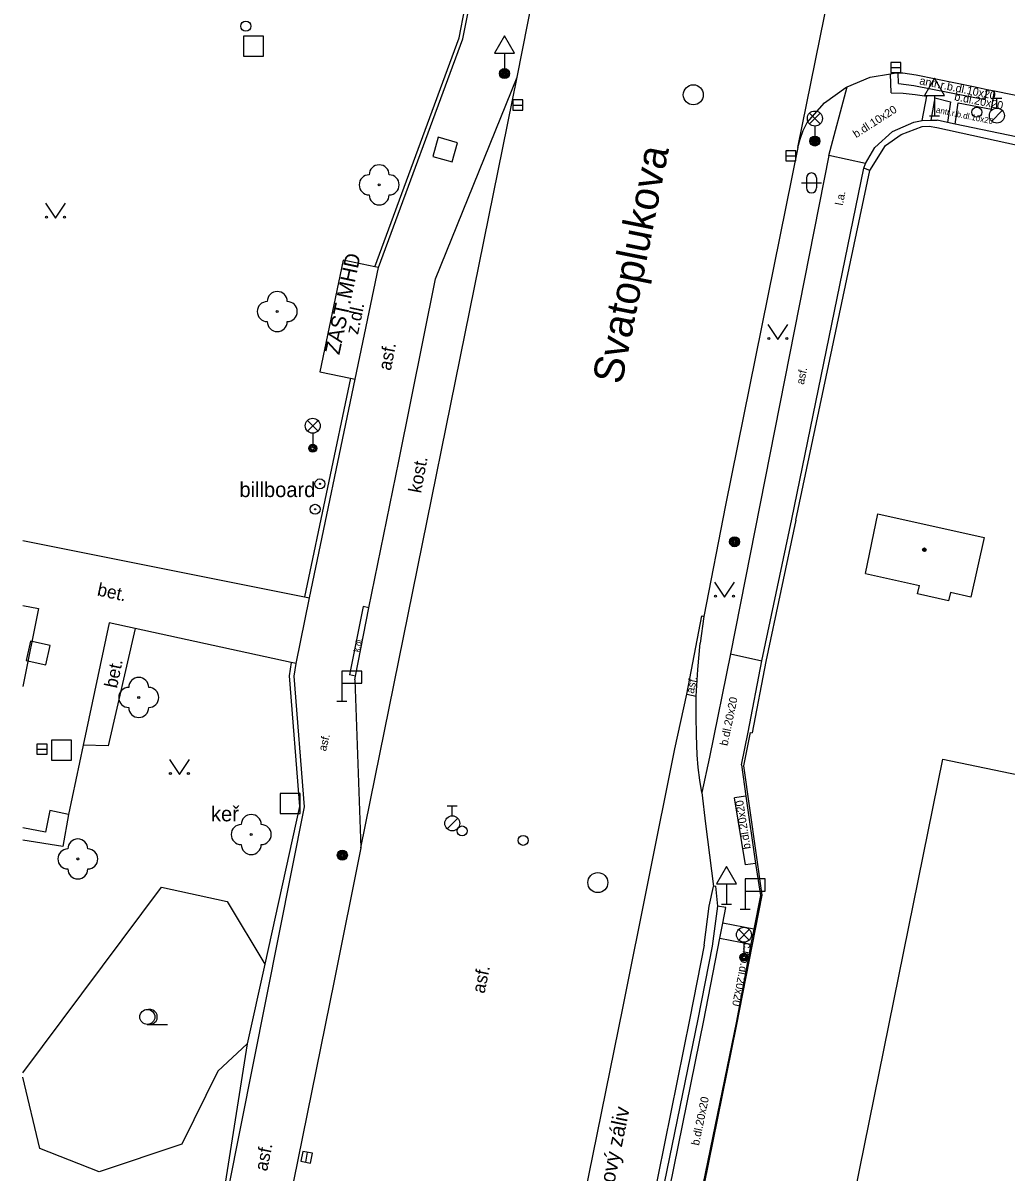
# Model space of a CAD drawing. Extents: x -595546 to -593986, y -1160845 to -1159202.
# Drawn here: x -595539.6 to -595490.5, y -1159560.6 to -1159503.2 of the extents above; entities that cross this region are included whole.
import ezdxf

# ---------------------------------------------------------------- set-up
doc = ezdxf.new("R2010")
doc.units = 0
for name, color, linetype in [('Level 22', 7, 'Continuous'), ('Level 25', 7, 'Continuous'), ('Level 26', 7, 'Continuous'), ('Level 27', 7, 'Continuous'), ('Level 28', 7, 'Continuous'), ('Level 33', 7, 'Continuous'), ('Level 34', 7, 'Continuous'), ('Level 36', 7, 'Continuous'), ('Level 39', 7, 'Continuous'), ('Nazvy ulic', 7, 'Continuous'), ('Specificka linie pasportu komunikaci', 7, 'Continuous'), ('TM - budovy zdene_ betonove - VP', 7, 'Continuous'), ('TM - chodniky - VP', 7, 'Continuous'), ('TM - hranice souvisleho porostu (skupiny stromu_ kere)', 7, 'Continuous'), ('TM - komunikace - VP', 7, 'Continuous'), ('TM - plot drateny_ kovovy - VP', 7, 'Continuous'), ('TM - plot zdeny_ ohradni zed - VP', 7, 'Continuous'), ('TM - podezdivka plotu - VP', 7, 'Continuous'), ('TM - popis objektu', 7, 'Continuous'), ('TM - popis povrchu', 7, 'Continuous'), ('TM - popis zelene', 7, 'Continuous'), ('TM - poznamka', 7, 'Continuous'), ('TM - rozhrani mezi zpev. plochami mezi sebou - VP', 7, 'Continuous'), ('TM - rozhrani ploch obecne - VP', 7, 'Continuous')]:
    doc.layers.add(name, color=color, linetype=linetype)

msp = doc.modelspace()

# ---------------------------------------------------------------- linework, layer by layer
at = {"layer": 'Level 22'}
for centre in [(-595521.79, -1159511.26), (-595526.88, -1159517.59), (-595533.8, -1159536.87), (-595528.18, -1159543.72), (-595536.84, -1159544.94)]:
    msp.add_circle(centre, 0.05, dxfattribs=at)
for centre, start, end in [((-595521.79, -1159510.76), 0, 180), ((-595522.29, -1159511.26), 90, 270), ((-595521.29, -1159511.26), 270, 90), ((-595521.79, -1159511.76), 180, 0), ((-595526.88, -1159517.09), 0, 180), ((-595527.38, -1159517.59), 90, 270), ((-595526.38, -1159517.59), 270, 90), ((-595526.88, -1159518.09), 180, 0), ((-595533.8, -1159536.37), 0, 180), ((-595534.3, -1159536.87), 90, 270), ((-595533.3, -1159536.87), 270, 90), ((-595533.8, -1159537.37), 180, 0), ((-595528.18, -1159543.22), 0, 180), ((-595528.68, -1159543.72), 90, 270), ((-595527.68, -1159543.72), 270, 90), ((-595536.84, -1159544.44), 0, 180), ((-595528.18, -1159544.22), 180, 0), ((-595537.34, -1159544.94), 90, 270), ((-595536.34, -1159544.94), 270, 90), ((-595536.84, -1159545.44), 180, 0)]:
    msp.add_arc(centre, 0.5, start, end, dxfattribs=at)
at = {"layer": 'Level 25'}
for centre, radius in [((-595515.53, -1159505.7), 0.25), ((-595515.53, -1159505.7), 0.2), ((-595515.53, -1159505.7), 0.15), ((-595515.53, -1159505.7), 0.1), ((-595515.53, -1159505.7), 0.05), ((-595500.03, -1159509.07), 0.25), ((-595500.03, -1159509.07), 0.2), ((-595500.03, -1159509.07), 0.15), ((-595500.03, -1159509.07), 0.1), ((-595500.03, -1159509.07), 0.05), ((-595524.75, -1159526.2), 0.25), ((-595524.75, -1159526.2), 0.0303), ((-595524.99, -1159527.47), 0.25), ((-595524.99, -1159527.47), 0.0303), ((-595504.04, -1159529.09), 0.25), ((-595504.04, -1159529.09), 0.2), ((-595504.04, -1159529.09), 0.15), ((-595504.04, -1159529.09), 0.1), ((-595504.04, -1159529.09), 0.05), ((-595523.63, -1159544.75), 0.25), ((-595523.63, -1159544.75), 0.2), ((-595523.63, -1159544.75), 0.15), ((-595523.63, -1159544.75), 0.1), ((-595523.63, -1159544.75), 0.05)]:
    msp.add_circle(centre, radius, dxfattribs=at)
at = {"layer": 'Level 26'}
for points in [[(-595528.56, -1159504.83), (-595527.56, -1159504.83), (-595527.56, -1159503.83), (-595528.56, -1159503.83)], [(-595519.116, -1159509.848), (-595518.152, -1159510.116), (-595517.884, -1159509.152), (-595518.848, -1159508.884)], [(-595539.201, -1159534.054), (-595539.416, -1159535.031), (-595538.439, -1159535.246), (-595538.224, -1159534.269)], [(-595538.15, -1159540), (-595537.15, -1159540), (-595537.15, -1159539), (-595538.15, -1159539)], [(-595526.74, -1159542.67), (-595525.74, -1159542.67), (-595525.74, -1159541.67), (-595526.74, -1159541.67)]]:
    msp.add_lwpolyline(points, close=True, dxfattribs=at)
at = {"layer": 'Level 27'}
for p, q in [((-595496.23, -1159505.39), (-595495.73, -1159505.39)), ((-595515.12, -1159507.27), (-595514.62, -1159507.27)), ((-595501.48, -1159509.81), (-595500.98, -1159509.81)), ((-595538.88, -1159539.45), (-595538.38, -1159539.45)), ((-595525.457, -1159560.085), (-595525.363, -1159559.595))]:
    msp.add_line(p, q, dxfattribs=at)
for points in [[(-595496.23, -1159505.64), (-595495.73, -1159505.64), (-595495.73, -1159505.14), (-595496.23, -1159505.14)], [(-595515.12, -1159507.52), (-595514.62, -1159507.52), (-595514.62, -1159507.02), (-595515.12, -1159507.02)], [(-595501.48, -1159510.06), (-595500.98, -1159510.06), (-595500.98, -1159509.56), (-595501.48, -1159509.56)], [(-595538.88, -1159539.7), (-595538.38, -1159539.7), (-595538.38, -1159539.2), (-595538.88, -1159539.2)], [(-595525.212, -1159560.133), (-595525.117, -1159559.642), (-595525.608, -1159559.547), (-595525.703, -1159560.038)]]:
    msp.add_lwpolyline(points, close=True, dxfattribs=at)
for centre in [(-595506.1, -1159506.76), (-595510.87, -1159546.12)]:
    msp.add_circle(centre, 0.5, dxfattribs=at)
at = {"layer": 'Level 28'}
for p, q in [((-595491.19, -1159506.925), (-595490.69, -1159506.925)), ((-595490.94, -1159507.425), (-595490.94, -1159506.925)), ((-595491.198, -1159508.072), (-595490.668, -1159507.542)), ((-595518.39, -1159542.285), (-595517.89, -1159542.285)), ((-595518.14, -1159542.785), (-595518.14, -1159542.285)), ((-595518.398, -1159543.432), (-595517.868, -1159542.902))]:
    msp.add_line(p, q, dxfattribs=at)
for centre, radius in [((-595528.45, -1159503.33), 0.25), ((-595491.94, -1159507.63), 0.25), ((-595490.94, -1159507.8), 0.375), ((-595518.14, -1159543.16), 0.375), ((-595517.65, -1159543.54), 0.25), ((-595514.6, -1159544.01), 0.25)]:
    msp.add_circle(centre, radius, dxfattribs=at)
at = {"layer": 'Level 33'}
for p, q in [((-595500.295, -1159508.21), (-595499.765, -1159507.68)), ((-595500.295, -1159507.68), (-595499.765, -1159508.21)), ((-595500.03, -1159508.32), (-595500.03, -1159509.07)), ((-595525.375, -1159523.56), (-595524.845, -1159523.03)), ((-595525.375, -1159523.03), (-595524.845, -1159523.56)), ((-595525.11, -1159523.67), (-595525.11, -1159524.42)), ((-595503.835, -1159548.99), (-595503.305, -1159548.46)), ((-595503.835, -1159548.46), (-595503.305, -1159548.99)), ((-595503.57, -1159549.1), (-595503.57, -1159549.85))]:
    msp.add_line(p, q, dxfattribs=at)
for centre, radius in [((-595500.03, -1159507.945), 0.375), ((-595500.03, -1159509.07), 0.2), ((-595500.03, -1159509.07), 0.145), ((-595500.03, -1159509.07), 0.0876), ((-595525.11, -1159523.295), 0.375), ((-595525.11, -1159524.42), 0.2), ((-595525.11, -1159524.42), 0.145), ((-595525.11, -1159524.42), 0.0876), ((-595503.57, -1159548.725), 0.375), ((-595503.57, -1159549.85), 0.2), ((-595503.57, -1159549.85), 0.145), ((-595503.57, -1159549.85), 0.0876)]:
    msp.add_circle(centre, radius, dxfattribs=at)
at = {"layer": 'Level 34'}
for p, q in [((-595515.53, -1159504.682), (-595515.53, -1159505.7)), ((-595515.78, -1159505.7), (-595515.28, -1159505.7)), ((-595494.05, -1159506.792), (-595494.05, -1159507.81)), ((-595494.3, -1159507.81), (-595493.8, -1159507.81)), ((-595523.65, -1159536.15), (-595523.65, -1159537.05)), ((-595523.9, -1159537.05), (-595523.4, -1159537.05)), ((-595504.44, -1159546.182), (-595504.44, -1159547.2)), ((-595503.51, -1159546.54), (-595503.51, -1159547.44)), ((-595504.69, -1159547.2), (-595504.19, -1159547.2)), ((-595503.76, -1159547.44), (-595503.26, -1159547.44))]:
    msp.add_line(p, q, dxfattribs=at)
for points in [[(-595516.03, -1159504.682), (-595515.03, -1159504.682), (-595515.53, -1159503.816)], [(-595494.55, -1159506.792), (-595493.55, -1159506.792), (-595494.05, -1159505.926)], [(-595523.65, -1159536.15), (-595522.65, -1159536.15), (-595522.65, -1159535.55), (-595523.65, -1159535.55)], [(-595504.94, -1159546.182), (-595503.94, -1159546.182), (-595504.44, -1159545.316)], [(-595503.51, -1159546.54), (-595502.51, -1159546.54), (-595502.51, -1159545.94), (-595503.51, -1159545.94)]]:
    msp.add_lwpolyline(points, close=True, dxfattribs=at)
at = {"layer": 'Level 36'}
for p, q in [((-595500.446, -1159510.916), (-595500.446, -1159511.416)), ((-595499.946, -1159510.916), (-595499.946, -1159511.416)), ((-595500.696, -1159511.166), (-595499.696, -1159511.166)), ((-595533.37, -1159553.205), (-595532.37, -1159553.205))]:
    msp.add_line(p, q, dxfattribs=at)
for points in [[(-595538.46, -1159512.17), (-595537.96, -1159512.92), (-595537.46, -1159512.17)], [(-595502.38, -1159518.23), (-595501.88, -1159518.98), (-595501.38, -1159518.23)], [(-595505.04, -1159531.11), (-595504.54, -1159531.86), (-595504.04, -1159531.11)], [(-595532.27, -1159539.97), (-595531.77, -1159540.72), (-595531.27, -1159539.97)]]:
    msp.add_lwpolyline(points, dxfattribs=at)
for centre, radius in [((-595538.41, -1159512.87), 0.05), ((-595537.511, -1159512.87), 0.05), ((-595502.33, -1159518.93), 0.05), ((-595501.431, -1159518.93), 0.05), ((-595504.99, -1159531.81), 0.05), ((-595504.091, -1159531.81), 0.05), ((-595532.22, -1159540.67), 0.05), ((-595531.321, -1159540.67), 0.05), ((-595533.37, -1159552.83), 0.375)]:
    msp.add_circle(centre, radius, dxfattribs=at)
for centre, radius, start, end in [((-595500.196, -1159510.916), 0.25, 0, 180), ((-595500.196, -1159511.416), 0.25, 180, 0), ((-595533.245, -1159552.83), 0.375, 260.40593, 99.59407)]:
    msp.add_arc(centre, radius, start, end, dxfattribs=at)
at = {"layer": 'Level 39'}
for radius in [0.09, 0.0398]:
    msp.add_circle((-595494.56, -1159529.49), radius, dxfattribs=at)
at = {"layer": 'Specificka linie pasportu komunikaci'}
msp.add_lwpolyline([(-595500.88, -1159509.4), (-595497.13, -1159490.93)], dxfattribs=at)
at = {"layer": 'TM - budovy zdene_ betonove - VP'}
for points in [[(-595497.5, -1159530.68), (-595496.88, -1159527.69)], [(-595496.88, -1159527.69), (-595491.57, -1159528.88)], [(-595491.57, -1159528.88), (-595492.24, -1159531.86)], [(-595497.5, -1159530.68), (-595494.81, -1159531.28)], [(-595494.9, -1159531.7), (-595494.81, -1159531.28)], [(-595493.26, -1159531.63), (-595493.36, -1159532.05)], [(-595492.24, -1159531.86), (-595493.26, -1159531.63)], [(-595493.36, -1159532.05), (-595494.9, -1159531.7)], [(-595539.58, -1159532.279), (-595538.8, -1159532.43)], [(-595538.8, -1159532.43), (-595539.58, -1159536.328)], [(-595509.77, -1159619.54), (-595493.63, -1159539.95)], [(-595493.63, -1159539.95), (-595482.98, -1159542.17)]]:
    msp.add_lwpolyline(points, dxfattribs=at)
at = {"layer": 'TM - chodniky - VP'}
for points in [[(-595499.33, -1159509.79), (-595504.24, -1159534.69)], [(-595539.58, -1159529.022), (-595525.52, -1159531.85)], [(-595525.52, -1159531.85), (-595525.27, -1159531.9)], [(-595535.27, -1159533.14), (-595536.57, -1159539.25)], [(-595533.98, -1159533.42), (-595535.27, -1159533.14)], [(-595526.19, -1159535.13), (-595533.98, -1159533.42)], [(-595504.24, -1159534.69), (-595505.3, -1159539.85), (-595505.68, -1159541.62)], [(-595525.94, -1159535.18), (-595526.19, -1159535.13)], [(-595536.57, -1159539.25), (-595537.3, -1159542.72)], [(-595537.3, -1159542.72), (-595538.24, -1159542.52), (-595538.46, -1159543.6), (-595539.58, -1159543.388)]]:
    msp.add_lwpolyline(points, dxfattribs=at)
at = {"layer": 'TM - hranice souvisleho porostu (skupiny stromu_ kere)'}
for points in [[(-595539.58, -1159555.626), (-595532.66, -1159546.34), (-595529.38, -1159547.06), (-595527.5, -1159550.19)], [(-595528.38, -1159554.18), (-595529.84, -1159555.54), (-595531.64, -1159559.19), (-595535.78, -1159560.57), (-595538.73, -1159559.41), (-595539.58, -1159555.849)]]:
    msp.add_lwpolyline(points, dxfattribs=at)
at = {"layer": 'TM - komunikace - VP'}
for points in [[(-595514.89, -1159505.88), (-595513.82, -1159500.39)], [(-595500.41, -1159508.15), (-595499.55, -1159507.16), (-595498.48, -1159506.39), (-595498.41, -1159506.36), (-595497.27, -1159505.88), (-595496.25, -1159505.71), (-595495.98, -1159505.66)], [(-595495.98, -1159505.66), (-595495.87, -1159505.66), (-595495.64, -1159505.67), (-595495.3, -1159505.71)], [(-595495.3, -1159505.71), (-595494.97, -1159505.77)], [(-595494.97, -1159505.77), (-595492.02, -1159506.36), (-595491.42, -1159506.49), (-595491.05, -1159506.57), (-595482.89, -1159508.22), (-595482.53, -1159508.29), (-595481.54, -1159508.49), (-595477.16, -1159509.39), (-595476.19, -1159509.59), (-595464.06, -1159512.07), (-595454.23, -1159514.08), (-595444.42, -1159516.07), (-595434.65, -1159518.07), (-595424.78, -1159520.1), (-595414.98, -1159522.11), (-595405.18, -1159524.12), (-595395.48, -1159526.12), (-595385.67, -1159528.08), (-595375.94, -1159530.06)], [(-595520.8, -1159525.06), (-595518.98, -1159515.95), (-595514.89, -1159505.88)], [(-595500.88, -1159509.4), (-595504.49, -1159527.26)], [(-595522.3, -1159532.39), (-595520.8, -1159525.06)], [(-595504.49, -1159527.26), (-595505.58, -1159532.83)], [(-595522.98, -1159535.8), (-595522.3, -1159532.39)], [(-595505.58, -1159532.83), (-595505.75, -1159534.15)], [(-595505.95, -1159536.8), (-595505.88, -1159535.47), (-595505.75, -1159534.15)], [(-595523.01, -1159535.99), (-595522.98, -1159535.8)], [(-595523.01, -1159535.99), (-595522.7, -1159544.39)], [(-595505.91, -1159539.74), (-595505.94, -1159538.76), (-595505.95, -1159537.78), (-595505.95, -1159536.8)], [(-595505.68, -1159541.62), (-595505.77, -1159541), (-595505.85, -1159540.37), (-595505.91, -1159539.74)], [(-595505.68, -1159541.62), (-595505.49, -1159543.18), (-595505.3, -1159544.75), (-595505.1, -1159546.31)], [(-595522.7, -1159544.39), (-595524.04, -1159551.02), (-595526.96, -1159565.46)], [(-595505.55, -1159549.25), (-595505.31, -1159547.29), (-595505.1, -1159546.31)], [(-595505.55, -1159549.25), (-595506.27, -1159552.89), (-595508.81, -1159565.41)]]:
    msp.add_lwpolyline(points, dxfattribs=at)
at = {"layer": 'TM - plot drateny_ kovovy - VP'}
for points in [[(-595496.5, -1159509.29), (-595495.72, -1159508.74), (-595494.67, -1159508.34), (-595494.32, -1159508.33), (-595493.94, -1159508.39)], [(-595493.94, -1159508.39), (-595482.09, -1159510.99)], [(-595497.29, -1159510.54), (-595496.5, -1159509.29)]]:
    msp.add_lwpolyline(points, dxfattribs=at)
at = {"layer": 'TM - plot zdeny_ ohradni zed - VP'}
for points in [[(-595500.98, -1159528.01), (-595497.29, -1159510.54)], [(-595500.98, -1159528.01), (-595502.48, -1159535.08)], [(-595502.48, -1159535.08), (-595503.16, -1159538.64)], [(-595503.26, -1159538.62), (-595503.6, -1159540.28)], [(-595503.26, -1159538.62), (-595503.16, -1159538.64)], [(-595503.6, -1159540.28), (-595502.68, -1159546.75)], [(-595502.68, -1159546.75), (-595503.01, -1159548.45), (-595503.16, -1159549.21), (-595503.96, -1159553.3)], [(-595503.96, -1159553.3), (-595506.51, -1159565.85)]]:
    msp.add_lwpolyline(points, dxfattribs=at)
at = {"layer": 'TM - podezdivka plotu - VP'}
for points in [[(-595517.8, -1159503.91), (-595517.23, -1159500.97)], [(-595517.61, -1159503.96), (-595517.03, -1159501.01)], [(-595522, -1159515.35), (-595517.8, -1159503.91)], [(-595521.82, -1159515.39), (-595517.61, -1159503.96)], [(-595497.59, -1159510.42), (-595497.5, -1159510.19), (-595497.03, -1159509.39), (-595496.16, -1159508.6), (-595495.09, -1159508.13), (-595494.67, -1159508.05), (-595494.23, -1159508.02), (-595493.92, -1159508.03)], [(-595483.31, -1159510.24), (-595493.03, -1159508.22), (-595493.41, -1159508.14), (-595493.92, -1159508.03)], [(-595501.18, -1159527.97), (-595497.59, -1159510.42)], [(-595497.29, -1159510.54), (-595497.59, -1159510.42)], [(-595525.27, -1159531.9), (-595522.99, -1159520.97)], [(-595502.68, -1159535.04), (-595501.18, -1159527.97)], [(-595503.69, -1159540.23), (-595503.36, -1159538.6), (-595502.68, -1159535.04)], [(-595526.04, -1159535.8), (-595525.94, -1159535.18)], [(-595525.52, -1159542.34), (-595526.04, -1159535.8)], [(-595503.69, -1159540.23), (-595503.47, -1159541.8)], [(-595503.47, -1159541.8), (-595502.99, -1159545.17)], [(-595529.33, -1159561.5), (-595525.52, -1159542.34)], [(-595502.99, -1159545.17), (-595502.75, -1159546.77), (-595503.07, -1159548.44)], [(-595503.07, -1159548.44), (-595503.22, -1159549.2)], [(-595503.22, -1159549.2), (-595503.95, -1159553.04)], [(-595503.95, -1159553.04), (-595506.58, -1159565.83)]]:
    msp.add_lwpolyline(points, dxfattribs=at)
at = {"layer": 'TM - rozhrani mezi zpev. plochami mezi sebou - VP'}
for points in [[(-595496.22, -1159506.67), (-595496.25, -1159505.71)], [(-595495.86, -1159506.19), (-595495.87, -1159505.66)], [(-595522.7, -1159544.39), (-595514.89, -1159505.88)], [(-595497.5, -1159510.19), (-595499.33, -1159509.79), (-595498.41, -1159506.36)], [(-595495.86, -1159506.19), (-595495.09, -1159506.29), (-595491.53, -1159507), (-595491.42, -1159506.49)], [(-595496.22, -1159506.67), (-595495.62, -1159506.68), (-595495.02, -1159506.74), (-595494.43, -1159506.83)], [(-595494.67, -1159508.05), (-595494.43, -1159506.83)], [(-595494.03, -1159506.91), (-595494.23, -1159508.02)], [(-595494.03, -1159506.91), (-595493.25, -1159507.11), (-595493.41, -1159508.14)], [(-595493.03, -1159508.22), (-595492.87, -1159507.17), (-595491.21, -1159507.47), (-595491.05, -1159506.57)], [(-595500.88, -1159509.4), (-595500.77, -1159508.97), (-595500.61, -1159508.55)], [(-595500.61, -1159508.55), (-595500.41, -1159508.15)], [(-595522.59, -1159532.33), (-595523.27, -1159535.74)], [(-595522.3, -1159532.39), (-595522.59, -1159532.33)], [(-595506.42, -1159536.71), (-595505.67, -1159532.79), (-595505.58, -1159532.83)], [(-595504.24, -1159534.69), (-595502.68, -1159535.04)], [(-595522.98, -1159535.8), (-595523.27, -1159535.74)], [(-595512.49, -1159566.42), (-595511.83, -1159563.36), (-595511.74, -1159562.81), (-595509.62, -1159552.39), (-595507.03, -1159539.44), (-595506.42, -1159536.71)], [(-595506.42, -1159536.71), (-595505.95, -1159536.8)], [(-595503.47, -1159541.8), (-595504.05, -1159541.88)], [(-595503.5, -1159545.24), (-595504.05, -1159541.88)], [(-595502.99, -1159545.17), (-595503.5, -1159545.24)], [(-595504.63, -1159548.14), (-595504.47, -1159547.36), (-595504.89, -1159547.29)], [(-595504.78, -1159548.89), (-595504.63, -1159548.14)], [(-595503.07, -1159548.44), (-595504.63, -1159548.14)], [(-595508.13, -1159565.55), (-595505.58, -1159553.01), (-595504.78, -1159548.89)], [(-595504.78, -1159548.89), (-595503.22, -1159549.2)]]:
    msp.add_lwpolyline(points, dxfattribs=at)
at = {"layer": 'TM - rozhrani ploch obecne - VP'}
for points in [[(-595522, -1159515.35), (-595523.58, -1159515.02), (-595524.75, -1159520.6), (-595523.23, -1159520.92)], [(-595522.99, -1159520.97), (-595521.82, -1159515.39)], [(-595521.82, -1159515.39), (-595522, -1159515.35)], [(-595523.23, -1159520.92), (-595525.52, -1159531.85)], [(-595523.23, -1159520.92), (-595522.99, -1159520.97)], [(-595525.94, -1159535.18), (-595525.27, -1159531.9)], [(-595533.98, -1159533.42), (-595535.33, -1159539.29)], [(-595526.19, -1159535.13), (-595526.29, -1159535.79), (-595525.77, -1159542.32), (-595527.5, -1159550.19)], [(-595535.33, -1159539.29), (-595536.57, -1159539.25)], [(-595537.3, -1159542.72), (-595537.59, -1159544.32)], [(-595537.59, -1159544.32), (-595539.58, -1159543.993)], [(-595505, -1159546.3), (-595505.1, -1159546.31)], [(-595505, -1159546.3), (-595504.89, -1159547.29)], [(-595504.89, -1159547.29), (-595505.16, -1159549.29), (-595505.87, -1159552.95)], [(-595527.5, -1159550.19), (-595528.38, -1159554.18)], [(-595505.87, -1159552.95), (-595508.45, -1159565.51)], [(-595528.38, -1159554.18), (-595529.54, -1159561.46)]]:
    msp.add_lwpolyline(points, dxfattribs=at)

# ---------------------------------------------------------------- texts
at = {"layer": 'Nazvy ulic'}
msp.add_text('Svatoplukova', height=1.5, rotation=78.67547, dxfattribs=at).set_placement((-595509.679, -1159521.277))
at = {"layer": 'TM - popis objektu'}
msp.add_text('ZAST.MHD', height=0.75, rotation=77.91217, dxfattribs=at).set_placement((-595523.78, -1159519.78))
at = {"layer": 'TM - popis povrchu'}
for s, height, rotation, p in [('antr.r.b.dl.10x20', 0.4, 348.42015, (-595494.83, -1159506.23)), ('b.dl.20x20', 0.4, 349.0321, (-595493.09, -1159507.03)), ('b.dl.10x20', 0.4, 32.7327, (-595497.97, -1159508.93)), ('antr.r.b.dl.10x20', 0.3, 348.42015, (-595494, -1159507.65)), ('l.a.', 0.4, 79.56732, (-595498.63, -1159512.31)), ('z.dl.', 0.65, 78.09104, (-595522.85, -1159518.77)), ('asf.', 0.65, 79, (-595521.21, -1159520.57)), ('asf.', 0.4, 78.23472, (-595500.58, -1159521.26)), ('kost.', 0.65, 79.51, (-595519.7, -1159526.69)), ('bet.', 0.65, 347.98011, (-595535.91, -1159531.77)), ('k.dl.', 0.3, 75.92166, (-595522.79, -1159534.63)), ('bet.', 0.65, 77.98852, (-595534.89, -1159536.44)), ('asf.', 0.4, 78.23472, (-595506.08, -1159536.7)), ('b.dl.20x20', 0.4, 78.23472, (-595504.39, -1159539.31)), ('asf.', 0.4, 75.92166, (-595524.45, -1159539.58)), ('b.dl.20x20', 0.4, 99, (-595503.23, -1159544.42)), ('č.r.b.dl.20x20', 0.4, 259, (-595503.55, -1159549.1)), ('asf.', 0.65, 78.53877, (-595516.53, -1159551.69)), ('b.dl.20x20', 0.4, 78.23472, (-595505.82, -1159559.28)), ('asf.', 0.65, 78.49809, (-595527.39, -1159560.57))]:
    msp.add_text(s, height=height, rotation=rotation, dxfattribs=at).set_placement(p)
at = {"layer": 'TM - popis zelene'}
msp.add_text('keř', height=0.75, dxfattribs=at).set_placement((-595530.19, -1159543.06))
at = {"layer": 'TM - poznamka'}
msp.add_text('billboard', height=0.75, dxfattribs=at).set_placement((-595528.77, -1159526.86))
msp.add_text('zastávkový záliv', height=0.75, rotation=78.49809, dxfattribs=at).set_placement((-595510.72, -1159564.5))

doc.saveas('drawing.dxf')
